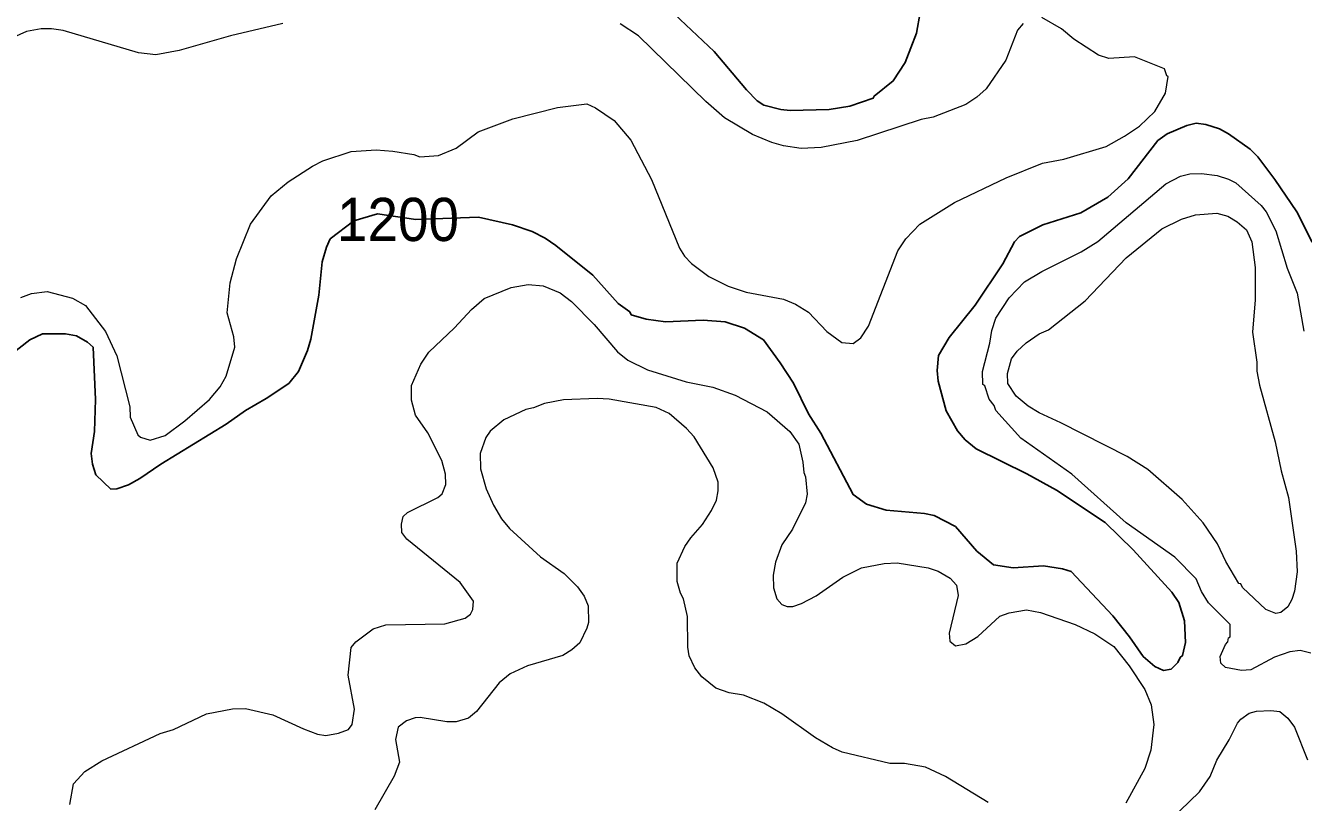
# Model space of a CAD drawing. Extents: x 598.3 to 623.2, y 6902.2 to 6930.1.
# Drawn here: x 600.767 to 603.134, y 6916.719 to 6918.158 of the extents above; entities that cross this region are included whole.
import ezdxf
from ezdxf.enums import TextEntityAlignment as Align

# ---------------------------------------------------------------- set-up
doc = ezdxf.new("R2010")
doc.units = 0
doc.header["$LTSCALE"] = 0.032
doc.layers.add('1', color=7, linetype='Continuous', lineweight=25)
doc.layers.add('2', color=7, linetype='Continuous', lineweight=13)
doc.layers.add('61', color=7, linetype='Continuous')

msp = doc.modelspace()

# ---------------------------------------------------------------- linework, layer by layer
at = {"layer": '1'}
for points in [[(601.9586, 6918.189), (602.0423, 6918.11), (602.1022, 6918.0388), (602.1223, 6918.0188), (602.1342, 6918.0103), (602.1661, 6918.0023), (602.1835, 6918.0007), (602.2557, 6918.0023), (602.2936, 6918.0086), (602.3371, 6918.0233), (602.3389, 6918.0273), (602.3742, 6918.0554), (602.3962, 6918.0896), (602.4171, 6918.144), (602.4238, 6918.1819)], [(603.1504, 6917.7564), (603.1218, 6917.8126), (603.0813, 6917.8725), (603.0497, 6917.9146), (603.0355, 6917.9287), (602.9956, 6917.9576), (602.9786, 6917.9665), (602.9532, 6917.9747), (602.9354, 6917.9771), (602.9179, 6917.9731), (602.8814, 6917.9573), (602.8646, 6917.9451), (602.8097, 6917.8741), (602.7717, 6917.8399), (602.7215, 6917.811), (602.6511, 6917.7888), (602.6083, 6917.7674), (602.599, 6917.757), (602.577, 6917.7166), (602.526, 6917.64), (602.4777, 6917.5803), (602.4579, 6917.5465), (602.4554, 6917.5188), (602.4572, 6917.499), (602.4721, 6917.4444), (602.493, 6917.4071), (602.5075, 6917.3907), (602.5281, 6917.3736), (602.622, 6917.3276), (602.6768, 6917.2971), (602.7668, 6917.2374), (602.819, 6917.1869), (602.8902, 6917.1083), (602.903, 6917.0891), (602.914, 6917.0548), (602.9159, 6917.0146), (602.9104, 6916.9908), (602.906, 6916.9874), (602.9013, 6916.9779), (602.8888, 6916.9655), (602.8748, 6916.9629), (602.8586, 6916.9703), (602.8371, 6916.989), (602.812, 6917.0254), (602.781, 6917.0646), (602.7038, 6917.1465), (602.6877, 6917.1514), (602.6524, 6917.1571), (602.5963, 6917.1531), (602.5601, 6917.1587), (602.5293, 6917.1844), (602.4897, 6917.2296), (602.45, 6917.2501), (602.4319, 6917.2542), (602.3609, 6917.2599), (602.3245, 6917.2711), (602.3001, 6917.2889), (602.2402, 6917.403), (602.2173, 6917.4388), (602.1892, 6917.4953), (602.165, 6917.5333), (602.134, 6917.5755), (602.0984, 6917.5974), (602.0627, 6917.6088), (602.0219, 6917.6121), (601.9521, 6917.609), (601.9167, 6917.6137)], [(601.9167, 6917.6137), (601.8889, 6917.6221), (601.886, 6917.6275), (601.8647, 6917.6433), (601.8176, 6917.6952), (601.7492, 6917.7506), (601.7295, 6917.7641), (601.7053, 6917.7762), (601.669, 6917.7886), (601.6057, 6917.8031), (601.4899, 6917.7988), (601.4187, 6917.8094), (601.3749, 6917.7962), (601.331, 6917.7626), (601.3242, 6917.7476), (601.3164, 6917.7205), (601.3099, 6917.6587), (601.2954, 6917.5767), (601.2892, 6917.5562), (601.2722, 6917.5172), (601.2547, 6917.4949), (601.2127, 6917.4667), (601.1742, 6917.4447), (601.1383, 6917.4193), (601.0172, 6917.3451), (600.9787, 6917.3186), (600.9573, 6917.307), (600.9359, 6917.2996), (600.9246, 6917.2993), (600.8968, 6917.3254), (600.8906, 6917.3452), (600.8882, 6917.365), (600.8946, 6917.4061), (600.8962, 6917.4649), (600.892, 6917.562), (600.8817, 6917.5716), (600.8612, 6917.583), (600.8407, 6917.5869), (600.7983, 6917.5869), (600.7748, 6917.5754), (600.7404, 6917.5492)]]:
    msp.add_lwpolyline(points, dxfattribs=at)
at = {"layer": '2'}
for points in [[(601.2433, 6918.1616), (601.1465, 6918.139), (601.0512, 6918.1116), (601.0078, 6918.1035), (600.9758, 6918.1076), (600.8362, 6918.1486), (600.8148, 6918.1519), (600.7956, 6918.152), (600.7682, 6918.1468), (600.7257, 6918.1281)], [(602.6147, 6918.1615), (602.6047, 6918.1495), (602.5829, 6918.094), (602.5463, 6918.0408), (602.5291, 6918.0255), (602.5086, 6918.0118), (602.4484, 6917.9885), (602.4257, 6917.9837), (602.3075, 6917.9448), (602.2409, 6917.9319), (602.2035, 6917.9302), (602.171, 6917.9351), (602.1496, 6917.9412), (602.1132, 6917.9559), (602.0617, 6917.987), (602.0269, 6918.017), (601.9023, 6918.1392), (601.8683, 6918.161)], [(602.7687, 6917.9342), (602.8025, 6917.9528), (602.8306, 6917.9718), (602.859, 6917.9988), (602.8787, 6918.033), (602.8836, 6918.0634), (602.8812, 6918.0648), (602.8769, 6918.0776), (602.8212, 6918.1001), (602.7735, 6918.097), (602.7547, 6918.1032), (602.7085, 6918.1327), (602.6859, 6918.1521), (602.6496, 6918.173)], [(600.7577, 6917.654), (600.7776, 6917.6615), (600.8069, 6917.6654), (600.8537, 6917.6532), (600.8778, 6917.6394), (600.9148, 6917.5913), (600.9357, 6917.5463), (600.9602, 6917.4518), (600.9603, 6917.4326), (600.9745, 6917.3998), (600.9794, 6917.3954), (600.9977, 6917.3895), (601.0253, 6917.3985), (601.0618, 6917.4254), (601.1073, 6917.4653), (601.1273, 6917.4885), (601.1383, 6917.5084), (601.1545, 6917.5619), (601.1528, 6917.5813), (601.14, 6917.6258), (601.1456, 6917.6816), (601.1574, 6917.726), (601.1835, 6917.7899), (601.2218, 6917.8427), (601.2533, 6917.8686), (601.2984, 6917.8977), (601.3175, 6917.9073), (601.3699, 6917.9245), (601.4163, 6917.9277), (601.4473, 6917.9254), (601.4861, 6917.9189), (601.4972, 6917.9149), (601.532, 6917.9173), (601.5647, 6917.9308), (601.6052, 6917.9612), (601.6693, 6917.9852), (601.7522, 6918.0063), (601.8065, 6918.0127), (601.8226, 6918.0053), (601.857, 6917.982), (601.8878, 6917.9458), (601.9266, 6917.873), (601.9783, 6917.7454), (601.9876, 6917.7308), (602.0006, 6917.7173), (602.0328, 6917.6929), (602.0682, 6917.675), (602.1016, 6917.6638), (602.1707, 6917.6511), (602.1934, 6917.6415), (602.2171, 6917.6268), (602.251, 6917.5914), (602.2789, 6917.5708), (602.2997, 6917.5692), (602.3143, 6917.5795), (602.3283, 6917.601), (602.3828, 6917.7405), (602.3974, 6917.7631), (602.4236, 6917.79), (602.4875, 6917.8301), (602.5834, 6917.8756), (602.651, 6917.9028), (602.69, 6917.9105), (602.7687, 6917.9342)], [(603.1476, 6916.9952), (603.1283, 6917), (603.1092, 6916.9978), (603.0805, 6916.9875), (603.0366, 6916.9645), (603.0191, 6916.9629), (602.9895, 6916.9687), (602.9814, 6916.9763), (602.98, 6916.9887), (602.9895, 6917.0111), (602.9938, 6917.0159), (602.9954, 6917.0235), (602.9985, 6917.0254), (602.9985, 6917.0483), (602.9584, 6917.0886), (602.9454, 6917.1096), (602.9354, 6917.1328), (602.8957, 6917.1731), (602.8056, 6917.2366), (602.7053, 6917.3265), (602.6107, 6917.3935), (602.5642, 6917.4448), (602.5613, 6917.4541), (602.5518, 6917.4655), (602.5436, 6917.4904), (602.5405, 6917.4931), (602.5396, 6917.5168), (602.5532, 6917.5693), (602.5566, 6917.5929), (602.5641, 6917.6159), (602.5891, 6917.6536), (602.6172, 6917.6832), (602.6494, 6917.7022), (602.7223, 6917.7386), (602.753, 6917.7576), (602.8793, 6917.8649), (602.9061, 6917.879), (602.9234, 6917.8832), (602.9454, 6917.884), (602.9742, 6917.8799), (602.9954, 6917.8735), (603.0088, 6917.8664), (603.0556, 6917.8246), (603.0649, 6917.8128), (603.0832, 6917.7778), (603.1042, 6917.7085), (603.1223, 6917.6622), (603.1351, 6917.592)], [(601.4816, 6917.4642), (601.4817, 6917.4911), (601.4992, 6917.5309), (601.5138, 6917.5527), (601.5613, 6917.5978), (601.5926, 6917.6317), (601.6164, 6917.652), (601.6664, 6917.6728), (601.698, 6917.6784), (601.7255, 6917.6759), (601.7569, 6917.6627), (601.7784, 6917.647), (601.8203, 6917.6044), (601.8633, 6917.5533), (601.8827, 6917.538), (601.919, 6917.5199), (601.9908, 6917.4977), (602.0399, 6917.4882), (602.0814, 6917.4732), (602.1407, 6917.4424), (602.1829, 6917.4061), (602.1995, 6917.3821), (602.2069, 6917.3493), (602.2085, 6917.3301), (602.2118, 6917.3217), (602.2149, 6917.2899), (602.2117, 6917.2738), (602.1873, 6917.2249), (602.1678, 6917.1958), (602.1559, 6917.1639), (602.1519, 6917.1396), (602.1525, 6917.1159), (602.1586, 6917.0956), (602.1678, 6917.0852), (602.1778, 6917.0819), (602.188, 6917.0819), (602.2045, 6917.087), (602.2316, 6917.1013), (602.2811, 6917.1359), (602.3154, 6917.153), (602.3572, 6917.1611), (602.3812, 6917.1627), (602.4387, 6917.153), (602.4573, 6917.1468), (602.4798, 6917.1341), (602.4917, 6917.1213), (602.4942, 6917.1021), (602.478, 6917.0321), (602.4789, 6917.0172), (602.4894, 6917.009), (602.5085, 6917.0127), (602.5312, 6917.0258), (602.5716, 6917.0635), (602.5887, 6917.0696), (602.6209, 6917.0754), (602.647, 6917.0706), (602.7112, 6917.0482), (602.7479, 6917.0307), (602.7827, 6917.0074), (602.8115, 6916.9718), (602.8404, 6916.9279), (602.852, 6916.8997), (602.8568, 6916.8629), (602.8514, 6916.8151), (602.8405, 6916.7813), (602.8051, 6916.7171)], [(600.8485, 6916.7147), (600.8555, 6916.7529), (600.8766, 6916.7756), (600.9082, 6916.7959), (601.0164, 6916.846), (601.041, 6916.8534), (601.102, 6916.8829), (601.1499, 6916.8917), (601.1742, 6916.8924), (601.2247, 6916.8811), (601.2816, 6916.8547), (601.3076, 6916.8452), (601.3232, 6916.8423), (601.3467, 6916.8469), (601.3648, 6916.8535), (601.3716, 6916.8631), (601.3763, 6916.8914), (601.3642, 6916.9545), (601.3698, 6917.0054), (601.3787, 6917.0161), (601.4108, 6917.04), (601.4341, 6917.0477), (601.5437, 6917.0495), (601.5814, 6917.0599), (601.5909, 6917.0674), (601.5956, 6917.0762), (601.5964, 6917.0916), (601.5716, 6917.1261), (601.4734, 6917.2065), (601.4638, 6917.2189), (601.463, 6917.2341), (601.4662, 6917.2485), (601.4741, 6917.2557), (601.5307, 6917.2838), (601.5383, 6917.2901), (601.5455, 6917.3075), (601.5447, 6917.3266), (601.5378, 6917.3522), (601.5122, 6917.4034), (601.4894, 6917.4362), (601.4816, 6917.4642)], [(602.5498, 6916.7185), (602.471, 6916.7664), (602.434, 6916.7837), (602.3951, 6916.7904), (602.3679, 6916.7906), (602.2799, 6916.8114), (602.2616, 6916.8196), (602.2302, 6916.8385), (602.1676, 6916.883), (602.1343, 6916.9024), (602.0967, 6916.9175), (602.0703, 6916.9217), (602.0454, 6916.9302), (602.0198, 6916.9515), (602.0065, 6916.9678), (601.9964, 6916.9903), (601.9939, 6917.0063), (601.9932, 6917.063), (601.9858, 6917.0956), (601.9801, 6917.1064), (601.9738, 6917.128), (601.9737, 6917.1618), (601.9881, 6917.1925), (601.999, 6917.2091), (602.0208, 6917.2334), (602.0373, 6917.2593), (602.0465, 6917.2789), (602.0498, 6917.2959), (602.0498, 6917.3122), (602.0408, 6917.3386), (602.0053, 6917.3959), (601.9911, 6917.4117), (601.9589, 6917.439), (601.9349, 6917.4501), (601.8479, 6917.4655), (601.8259, 6917.4671), (601.7633, 6917.4648), (601.7279, 6917.4575), (601.7076, 6917.4496), (601.6937, 6917.4469), (601.653, 6917.4273), (601.6277, 6917.4063), (601.6197, 6917.3946), (601.6091, 6917.365), (601.6094, 6917.3368), (601.6199, 6917.2998), (601.6336, 6917.2691), (601.6482, 6917.244), (601.6636, 6917.2259), (601.7208, 6917.1738), (601.7647, 6917.1427), (601.7893, 6917.118), (601.8019, 6917.1007), (601.8093, 6917.0827), (601.8094, 6917.0519), (601.8067, 6917.0416), (601.7934, 6917.0142), (601.779, 6917.0014), (601.7619, 6916.9909), (601.6969, 6916.9717), (601.6643, 6916.957), (601.6442, 6916.9401), (601.602, 6916.8873), (601.5874, 6916.8748), (601.5647, 6916.8682), (601.5474, 6916.8682), (601.4977, 6916.8762), (601.4883, 6916.8755), (601.4723, 6916.87), (601.4573, 6916.8583)], [(602.869, 6916.6681), (602.9414, 6916.7381), (602.9611, 6916.7667), (602.9737, 6916.7967), (602.9968, 6916.8347), (603.0118, 6916.8654), (603.018, 6916.8729), (603.0338, 6916.884), (603.0474, 6916.8876), (603.074, 6916.8892), (603.0905, 6916.8871), (603.1053, 6916.8748), (603.1174, 6916.8579), (603.1419, 6916.7972)], [(601.4573, 6916.8583), (601.4524, 6916.8353), (601.4597, 6916.7929), (601.4494, 6916.7674), (601.4136, 6916.7046)]]:
    msp.add_lwpolyline(points, dxfattribs=at)
msp.add_lwpolyline([(603.0211, 6917.1169), (603.0179, 6917.1238), (603.0147, 6917.1242), (602.9906, 6917.1652), (602.9749, 6917.1979), (602.9483, 6917.2364), (602.9096, 6917.2799), (602.8461, 6917.3354), (602.8078, 6917.3593), (602.685, 6917.4219), (602.6443, 6917.4403), (602.6239, 6917.4527), (602.6022, 6917.4711), (602.5866, 6917.4949), (602.5858, 6917.5136), (602.5936, 6917.5406), (602.6038, 6917.5547), (602.6207, 6917.57), (602.6446, 6917.5868), (602.6616, 6917.5941), (602.7298, 6917.6477), (602.8055, 6917.7274), (602.8719, 6917.7815), (602.9084, 6917.7992), (602.9341, 6917.8072), (602.9736, 6917.8104), (602.994, 6917.8046), (603.0115, 6917.7941), (603.0289, 6917.7793), (603.0383, 6917.7575), (603.0446, 6917.7098), (603.0447, 6917.6496), (603.0399, 6917.5901), (603.0479, 6917.5346), (603.048, 6917.5176), (603.0525, 6917.4916), (603.082, 6917.3868), (603.093, 6917.3329), (603.1062, 6917.2837), (603.1208, 6917.1844), (603.1223, 6917.1456), (603.1175, 6917.1099), (603.1127, 6917.0943), (603.1052, 6917.0809), (603.0925, 6917.0707), (603.083, 6917.0689), (603.0644, 6917.0761)], close=True, dxfattribs=at)

# ---------------------------------------------------------------- texts
at = {"layer": '61', "width": 0.95}
msp.add_text('1200', height=0.08, dxfattribs=at).set_placement((601.4567, 6917.7588), align=Align.CENTER)

doc.saveas('drawing.dxf')
